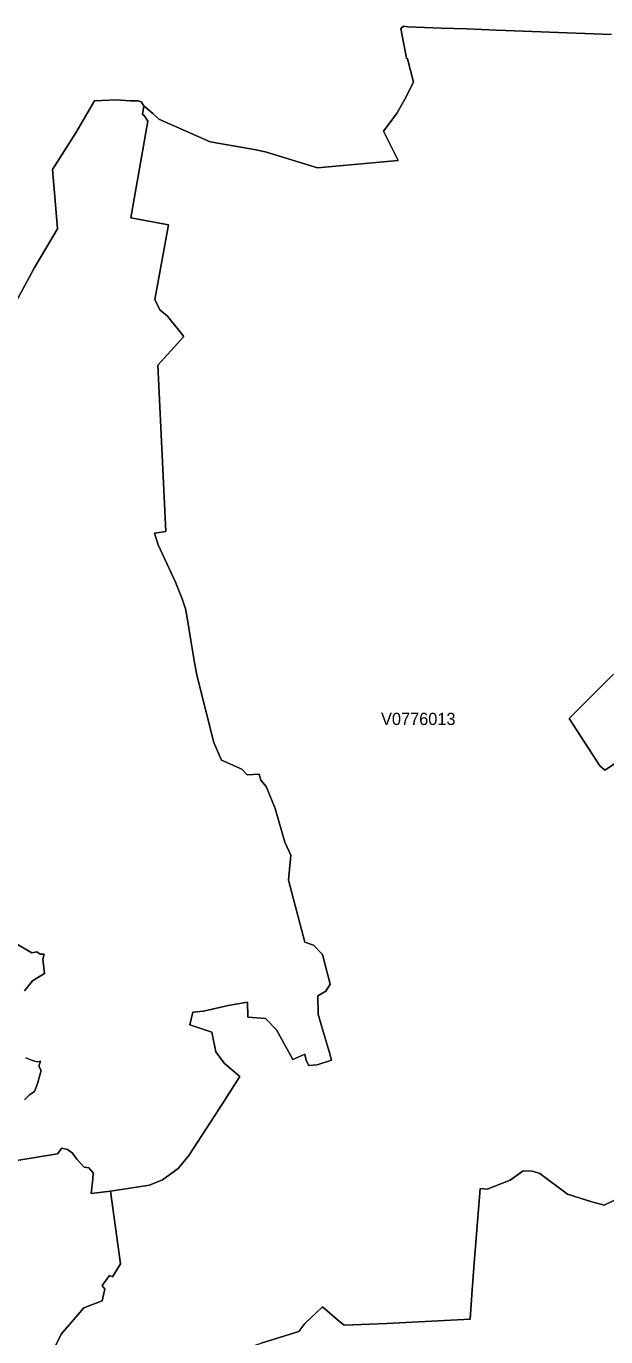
# Model space of a CAD drawing. Extents: x 369010 to 735936, y 6377141 to 6616555.
# Drawn here: x 491852 to 496599, y 6534220 to 6544955 of the extents above; entities that cross this region are included whole.
import ezdxf
from ezdxf.enums import TextEntityAlignment as Align

# ---------------------------------------------------------------- set-up
doc = ezdxf.new("R2010")
doc.units = 0
doc.header["$LTSCALE"] = 40
doc.layers.add('3', color=7, linetype='Continuous', lineweight=13)
doc.layers.add('4', color=7, linetype='Continuous')

msp = doc.modelspace()

# ---------------------------------------------------------------- linework, layer by layer
at = {"layer": '3'}
for points in [[(491709.9, 6542586.73), (491915.96, 6542974.01), (492109.1, 6543295.75), (492092.05, 6543494.19), (492068.22, 6543782.16), (492257.23, 6544082.06), (492411.31, 6544342.89), (492590.72, 6544352.99), (492700.12, 6544344.88), (492769.96, 6544342.89), (492791.97, 6544334.28), (492814.31, 6544304), (492888.13, 6544239.45), (492938.28, 6544193.77), (493357.5, 6544007.08), (493736, 6543941.38), (493818.59, 6543922.01), (494236.32, 6543793.75), (494898.17, 6543855.32), (494779.34, 6544094.14), (494812.61, 6544140.81), (494890.06, 6544244.58), (494952.46, 6544356.13), (495022.8, 6544496.97), (494974.31, 6544688.79), (494965.04, 6544694.42), (494921.18, 6544936.55), (494941.54, 6544954.92), (494977.62, 6544949.63), (495250.2, 6544939.2)], [(496644.41, 6544888.23), (495704.18, 6544923.31), (495459.07, 6544933.74), (495250.2, 6544939.2), (494977.62, 6544949.63), (494941.54, 6544954.92), (494921.18, 6544936.55), (494965.04, 6544694.42), (494974.31, 6544688.79), (495022.8, 6544496.97), (494952.46, 6544356.13), (494890.06, 6544244.58), (494812.61, 6544140.81), (494779.34, 6544094.14), (494898.17, 6543855.32)], [(495250.2, 6544939.2), (495459.07, 6544933.74), (495704.18, 6544923.31), (496644.41, 6544888.23)], [(493156.91, 6540181.13), (493129.93, 6540263.22), (493075.15, 6540399.76), (492933.48, 6540706.6), (492902.69, 6540802.76), (492995.04, 6540815.67), (492930.66, 6542179.26), (493142.84, 6542412.78), (493008.12, 6542580.94), (492945.23, 6542631.74), (492904.18, 6542716.32), (493016.23, 6543328.85), (492708.39, 6543383.96), (492848.24, 6544176.39), (492818.78, 6544222.57), (492804.71, 6544231.51), (492814.31, 6544304), (492791.97, 6544334.28), (492769.96, 6544342.89), (492700.12, 6544344.88), (492590.72, 6544352.99), (492411.31, 6544342.89), (492257.23, 6544082.06), (492068.22, 6543782.16), (492092.05, 6543494.19), (492109.1, 6543295.75), (491915.96, 6542974.01), (491709.9, 6542586.73)], [(492814.31, 6544304), (492804.71, 6544231.51), (492818.78, 6544222.57), (492848.24, 6544176.39), (492708.39, 6543383.96), (493016.23, 6543328.85), (492904.18, 6542716.32), (492945.23, 6542631.74), (493008.12, 6542580.94), (493142.84, 6542412.78), (492930.66, 6542179.26), (492995.04, 6540815.67), (492902.69, 6540802.76), (492933.48, 6540706.6), (493075.15, 6540399.76), (493129.93, 6540263.22), (493156.91, 6540181.13), (493170.97, 6540109.13), (493199.11, 6539921.95), (493234.03, 6539726.49), (493253.23, 6539628.01), (493387.78, 6539088.3), (493450.51, 6538942.5), (493617.83, 6538869.67), (493661.69, 6538821.68), (493758.84, 6538826.81), (493774.07, 6538778.15), (493817.6, 6538725.85), (493891.74, 6538545.95), (493969.86, 6538271.54), (494019.68, 6538165.45), (493999.32, 6537960.89), (494134.54, 6537452.96), (494206.04, 6537427.31), (494277.53, 6537350.68), (494340.76, 6537108.71), (494306.33, 6537051.28), (494239.96, 6537011.56), (494241.62, 6536863.1), (494269.76, 6536766.12), (494337.61, 6536537.89), (494351.68, 6536486.75), (494234.01, 6536445.87), (494165.16, 6536442.06), (494144.63, 6536482.94), (494134.37, 6536535.41), (494036.06, 6536490.55), (493903, 6536733.18), (493811.14, 6536826.53), (493666.66, 6536836.62), (493664.18, 6536960.75), (493504.8, 6536932.78), (493303.05, 6536886.77), (493217.48, 6536878.99), (493191.17, 6536774.89), (493371.4, 6536716.14), (493403.67, 6536554.11), (493472.69, 6536460.76), (493600.46, 6536350.87), (493431.81, 6536086.56), (493183.22, 6535704.91), (493096.33, 6535597.66), (492967.24, 6535504.32), (492861.32, 6535460.62), (492683.07, 6535433.64), (492541.07, 6535413.12), (492622.82, 6534816.81), (492558.94, 6534711.72), (492534.61, 6534720.65), (492474.37, 6534638.56), (492496.05, 6534610.43), (492473.04, 6534512.95), (492323.1, 6534456.34), (492138.73, 6534242.35), (491905.86, 6533768.67)], [(494898.17, 6543855.32), (494236.32, 6543793.75), (493818.59, 6543922.01), (493736, 6543941.38), (493357.5, 6544007.08), (492938.28, 6544193.77), (492888.13, 6544239.45), (492814.31, 6544304)], [(491775.78, 6535663.2), (492107.11, 6535718.31), (492143.03, 6535765.65), (492189.04, 6535752.9), (492230.08, 6535723.44), (492266, 6535674.78), (492327.4, 6535608.09), (492364.47, 6535602.96), (492400.39, 6535563.23), (492397.74, 6535513.25), (492383.67, 6535394.09), (492541.07, 6535413.12), (492683.07, 6535433.64), (492861.32, 6535460.62), (492967.24, 6535504.32), (493096.33, 6535597.66), (493183.22, 6535704.91), (493431.81, 6536086.56), (493600.46, 6536350.87), (493472.69, 6536460.76), (493403.67, 6536554.11), (493371.4, 6536716.14), (493191.17, 6536774.89), (493217.48, 6536878.99), (493303.05, 6536886.77), (493504.8, 6536932.78), (493664.18, 6536960.75), (493666.66, 6536836.62), (493811.14, 6536826.53), (493903, 6536733.18), (494036.06, 6536490.55), (494134.37, 6536535.41), (494144.63, 6536482.94), (494165.16, 6536442.06), (494234.01, 6536445.87), (494351.68, 6536486.75), (494337.61, 6536537.89), (494269.76, 6536766.12), (494241.62, 6536863.1), (494239.96, 6537011.56), (494306.33, 6537051.28), (494340.76, 6537108.71), (494277.53, 6537350.68), (494206.04, 6537427.31), (494134.54, 6537452.96), (493999.32, 6537960.89), (494019.68, 6538165.45), (493969.86, 6538271.54), (493891.74, 6538545.95), (493817.6, 6538725.85), (493774.07, 6538778.15), (493758.84, 6538826.81), (493661.69, 6538821.68), (493617.83, 6538869.67), (493450.51, 6538942.5), (493387.78, 6539088.3), (493253.23, 6539628.01), (493234.03, 6539726.49), (493199.11, 6539921.95), (493170.97, 6540109.13), (493156.91, 6540181.13)], [(496756.12, 6538970.13), (496591.11, 6538862.23), (496548.75, 6538897.31), (496299.66, 6539285.42), (496662.45, 6539648.2)], [(496662.45, 6539648.2), (496299.66, 6539285.42), (496548.75, 6538897.31), (496591.11, 6538862.23), (496756.12, 6538970.13)], [(491339.67, 6537690.46), (491897.42, 6537363.59), (491938.47, 6537373.85), (491965.28, 6537354.65), (491998.71, 6537353.33), (491988.45, 6537313.6), (492001.19, 6537194.44), (491903.88, 6537135.52), (491836.52, 6537052.11)], [(491836.52, 6537052.11), (491903.88, 6537135.52), (492001.19, 6537194.44), (491988.45, 6537313.6), (491998.71, 6537353.33), (491965.28, 6537354.65), (491938.47, 6537373.85), (491897.42, 6537363.59), (491339.67, 6537690.46)], [(491849.26, 6536504.46), (491902.22, 6536482.11), (491943.27, 6536470.53), (491967.59, 6536478.14), (491954.85, 6536437.26), (491974.05, 6536400.02), (491944.92, 6536295.26), (491920.59, 6536227.4), (491879.55, 6536200.42), (491837.34, 6536159.55)], [(491837.34, 6536159.55), (491879.55, 6536200.42), (491920.59, 6536227.4), (491944.92, 6536295.26), (491974.05, 6536400.02), (491954.85, 6536437.26), (491967.59, 6536478.14), (491943.27, 6536470.53), (491902.22, 6536482.11), (491849.26, 6536504.46)], [(491905.86, 6533768.67), (492138.73, 6534242.35), (492323.1, 6534456.34), (492473.04, 6534512.95), (492496.05, 6534610.43), (492474.37, 6534638.56), (492534.61, 6534720.65), (492558.94, 6534711.72), (492622.82, 6534816.81), (492541.07, 6535413.12), (492383.67, 6535394.09), (492397.74, 6535513.25), (492400.39, 6535563.23), (492364.47, 6535602.96), (492327.4, 6535608.09), (492266, 6535674.78), (492230.08, 6535723.44), (492189.04, 6535752.9), (492143.03, 6535765.65), (492107.11, 6535718.31), (491775.78, 6535663.2)], [(493641.34, 6534124.51), (493777.22, 6534168.2), (494083.56, 6534261.88), (494132.39, 6534327.25), (494278.36, 6534463.63), (494418.38, 6534343.97), (494455.45, 6534313.35), (494805.66, 6534328.57), (495487.7, 6534363.5), (495504.91, 6534605.3), (495523.45, 6534858.85), (495534.87, 6534993.07), (495570.45, 6535433.48), (495627.88, 6535429.01), (495816.72, 6535502.16), (495922.97, 6535579.45), (495999.11, 6535576.47), (496058.36, 6535557.61), (496285.76, 6535387.97), (496483.7, 6535325.9), (496585.32, 6535296.94), (497140.59, 6535564.72)], [(497140.59, 6535564.72), (496585.32, 6535296.94), (496483.7, 6535325.9), (496285.76, 6535387.97), (496058.36, 6535557.61), (495999.11, 6535576.47), (495922.97, 6535579.45), (495816.72, 6535502.16), (495627.88, 6535429.01), (495570.45, 6535433.48), (495534.87, 6534993.07), (495523.45, 6534858.85), (495504.91, 6534605.3), (495487.7, 6534363.5), (494805.66, 6534328.57), (494455.45, 6534313.35), (494418.38, 6534343.97), (494278.36, 6534463.63), (494132.39, 6534327.25), (494083.56, 6534261.88), (493777.22, 6534168.2)]]:
    msp.add_lwpolyline(points, dxfattribs=at)

# ---------------------------------------------------------------- texts
at = {"layer": '4'}
msp.add_text('V0776013', height=100, dxfattribs=at).set_placement((495062.72, 6539230.82), align=Align.CENTER)

doc.saveas('drawing.dxf')
